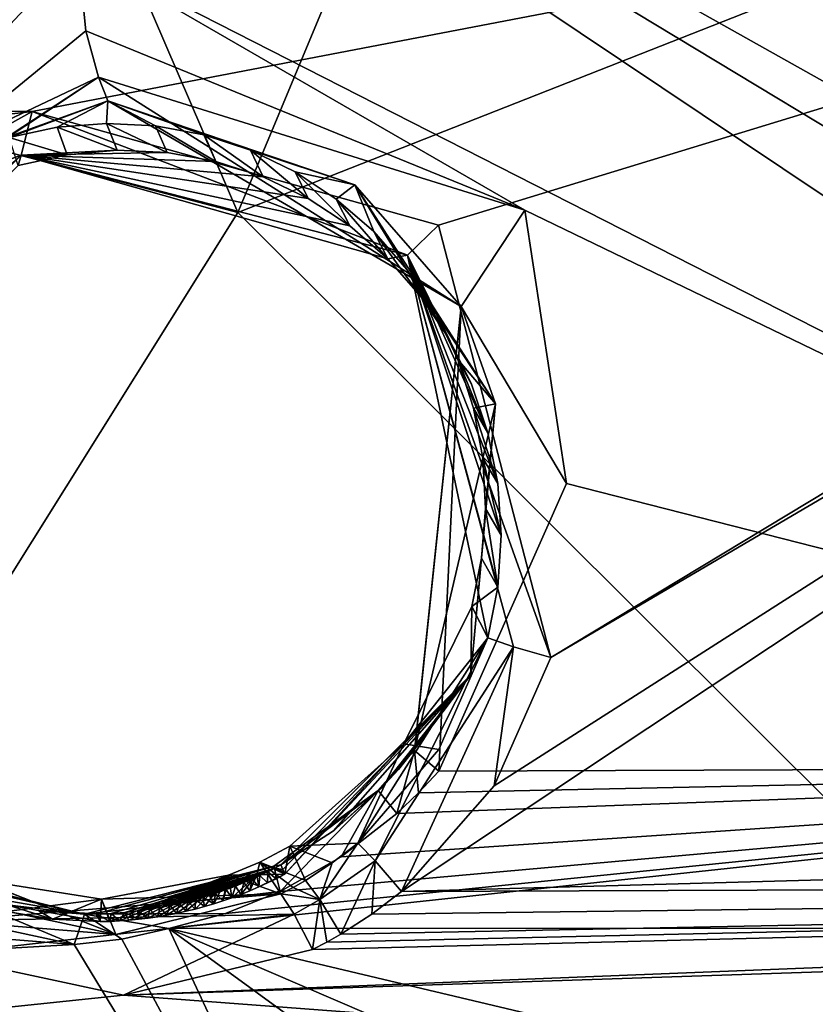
# Model space of a CAD drawing. Header units: millimetres. Extents: x -147 to 294, y -82 to 275.
# Tile 525 of 609: x 247.18 to 251.38, y 237.28 to 242.48. Entities that reach past the tile are written whole.
import ezdxf

# ---------------------------------------------------------------- set-up
doc = ezdxf.new("R2010")
doc.units = ezdxf.units.MM
doc.header["$LTSCALE"] = 67.506716
for name, color, linetype in [('1593', 7, 'CONTINUOUS'), ('1594', 7, 'CONTINUOUS'), ('1596', 7, 'CONTINUOUS'), ('1655', 7, 'CONTINUOUS'), ('1693', 7, 'CONTINUOUS'), ('1694', 7, 'CONTINUOUS'), ('1695', 7, 'CONTINUOUS'), ('1696', 7, 'CONTINUOUS'), ('2172', 7, 'CONTINUOUS'), ('2600', 7, 'CONTINUOUS'), ('2601', 7, 'CONTINUOUS'), ('2602', 7, 'CONTINUOUS'), ('2604', 7, 'CONTINUOUS'), ('2605', 7, 'CONTINUOUS'), ('2606', 7, 'CONTINUOUS'), ('2607', 7, 'CONTINUOUS'), ('2608', 7, 'CONTINUOUS'), ('2609', 7, 'CONTINUOUS'), ('2610', 7, 'CONTINUOUS'), ('2611', 7, 'CONTINUOUS'), ('2614', 7, 'CONTINUOUS'), ('2615', 7, 'CONTINUOUS'), ('2616', 7, 'CONTINUOUS'), ('2617', 7, 'CONTINUOUS'), ('2618', 7, 'CONTINUOUS'), ('2619', 7, 'CONTINUOUS'), ('498', 7, 'CONTINUOUS'), ('556', 7, 'CONTINUOUS'), ('871', 7, 'CONTINUOUS')]:
    doc.layers.add(name, color=color, linetype=linetype)

msp = doc.modelspace()

# ---------------------------------------------------------------- linework, layer by layer
at = {"layer": '1593', "linetype": 'CONTINUOUS'}
for points in [[(255.9215, 238.5372, -10.9134), (245.8576, 245.2727, -8.6876), (256.6076, 238.7892, -11.0187), (255.9215, 238.5372, -10.9134)], [(256.6076, 238.7892, -11.0187), (245.8576, 245.2727, -8.6876), (257.2625, 238.8752, -11.1378), (256.6076, 238.7892, -11.0187)], [(257.2625, 238.8752, -11.1378), (245.8576, 245.2727, -8.6876), (257.5703, 243.5992, -10.7372), (257.2625, 238.8752, -11.1378)]]:
    msp.add_3dface(points, dxfattribs=at)
at = {"layer": '1594', "linetype": 'CONTINUOUS'}
for points in [[(245.2913, 241.1832, -8.6702), (245.8576, 245.2727, -8.6876), (247.4907, 242.8333, -9.0145), (245.2913, 241.1832, -8.6702)], [(245.8576, 245.2727, -8.6876), (255.9215, 238.5372, -10.9134), (247.4907, 242.8333, -9.0145), (245.8576, 245.2727, -8.6876)], [(247.4907, 242.8333, -9.0145), (255.9215, 238.5372, -10.9134), (249.8488, 241.4707, -9.4879), (247.4907, 242.8333, -9.0145)], [(249.8488, 241.4707, -9.4879), (255.9215, 238.5372, -10.9134), (250.0692, 240.0293, -9.5743), (249.8488, 241.4707, -9.4879)], [(250.0692, 240.0293, -9.5743), (255.9215, 238.5372, -10.9134), (249.395, 238.5128, -9.4866), (250.0692, 240.0293, -9.5743)], [(248.2698, 237.7627, -9.2871), (255.9215, 238.5372, -10.9134), (247.9699, 237.6837, -9.2313), (248.2698, 237.7627, -9.2871)], [(247.9699, 237.6837, -9.2313), (255.9215, 238.5372, -10.9134), (255.3788, 237.6865, -10.8286), (247.9699, 237.6837, -9.2313)], [(248.558, 237.8787, -9.34), (255.9215, 238.5372, -10.9134), (248.2698, 237.7627, -9.2871), (248.558, 237.8787, -9.34)], [(248.8796, 238.0616, -9.3979), (255.9215, 238.5372, -10.9134), (248.558, 237.8787, -9.34), (248.8796, 238.0616, -9.3979)], [(249.174, 238.2899, -9.4494), (255.9215, 238.5372, -10.9134), (248.8796, 238.0616, -9.3979), (249.174, 238.2899, -9.4494)], [(249.2876, 238.3979, -9.4687), (255.9215, 238.5372, -10.9134), (249.174, 238.2899, -9.4494), (249.2876, 238.3979, -9.4687)], [(249.395, 238.5128, -9.4866), (255.9215, 238.5372, -10.9134), (249.2876, 238.3979, -9.4687), (249.395, 238.5128, -9.4866)], [(254.785, 236.0684, -10.7717), (247.9699, 237.6837, -9.2313), (255.3788, 237.6865, -10.8286), (254.785, 236.0684, -10.7717)], [(258.604, 229.943, -12.1909), (247.9699, 237.6837, -9.2313), (255.0408, 234.6443, -10.9123), (258.604, 229.943, -12.1909)], [(255.0408, 234.6443, -10.9123), (247.9699, 237.6837, -9.2313), (254.785, 236.0684, -10.7717), (255.0408, 234.6443, -10.9123)]]:
    msp.add_3dface(points, dxfattribs=at)
at = {"layer": '1596', "linetype": 'CONTINUOUS'}
for points in [[(247.9699, 237.6837, -9.2313), (249.7922, 233.7785, -10.3514), (247.723, 237.6271, -9.2187), (247.9699, 237.6837, -9.2313)], [(247.9699, 237.6837, -9.2313), (258.604, 229.943, -12.1909), (249.7922, 233.7785, -10.3514), (247.9699, 237.6837, -9.2313)], [(247.4719, 237.5989, -9.199), (236.6432, 236.9809, -8.2056), (246.9189, 237.6421, -9.1305), (247.4719, 237.5989, -9.199)], [(247.723, 237.6271, -9.2187), (249.7922, 233.7785, -10.3514), (247.4719, 237.5989, -9.199), (247.723, 237.6271, -9.2187)], [(249.7922, 233.7785, -10.3514), (236.6432, 236.9809, -8.2056), (247.4719, 237.5989, -9.199), (249.7922, 233.7785, -10.3514)]]:
    msp.add_3dface(points, dxfattribs=at)
at = {"layer": '1655', "linetype": 'CONTINUOUS'}
for points in [[(249.1973, 237.8783, -7.452), (262.7144, 238.2532, -9.9872), (259.4151, 244.6515, -8.6543), (249.1973, 237.8783, -7.452)], [(249.6869, 238.4345, -7.4752), (249.1973, 237.8783, -7.452), (259.4151, 244.6515, -8.6543), (249.6869, 238.4345, -7.4752)], [(249.9862, 239.1127, -7.4578), (249.6869, 238.4345, -7.4752), (259.4151, 244.6515, -8.6543), (249.9862, 239.1127, -7.4578)], [(258.2573, 244.1008, -8.4766), (249.9862, 239.1127, -7.4578), (259.4151, 244.6515, -8.6543), (258.2573, 244.1008, -8.4766)], [(238.5623, 242.7657, -5.6063), (239.0687, 242.0229, -5.7158), (258.2573, 244.1008, -8.4766), (238.5623, 242.7657, -5.6063)], [(239.0687, 242.0229, -5.7158), (247.2503, 241.9912, -6.7854), (258.2573, 244.1008, -8.4766), (239.0687, 242.0229, -5.7158)], [(247.2503, 241.9912, -6.7854), (249.3931, 241.3921, -7.1594), (258.2573, 244.1008, -8.4766), (247.2503, 241.9912, -6.7854)], [(249.3931, 241.3921, -7.1594), (249.9862, 239.1127, -7.4578), (258.2573, 244.1008, -8.4766), (249.3931, 241.3921, -7.1594)], [(239.2561, 241.0682, -5.809), (247.2503, 241.9912, -6.7854), (239.0687, 242.0229, -5.7158), (239.2561, 241.0682, -5.809)], [(246.1433, 241.3739, -6.6734), (247.2503, 241.9912, -6.7854), (239.2561, 241.0682, -5.809), (246.1433, 241.3739, -6.6734)]]:
    msp.add_3dface(points, dxfattribs=at)
at = {"layer": '1693', "linetype": 'CONTINUOUS'}
for points in [[(247.2503, 241.9912, -6.7854), (246.1433, 241.3739, -6.6734), (247.1915, 241.7601, -6.8944), (247.2503, 241.9912, -6.7854)], [(249.2292, 241.2334, -7.2474), (247.2503, 241.9912, -6.7854), (247.1915, 241.7601, -6.8944), (249.2292, 241.2334, -7.2474)], [(249.3931, 241.3921, -7.1594), (247.2503, 241.9912, -6.7854), (249.2292, 241.2334, -7.2474), (249.3931, 241.3921, -7.1594)], [(247.9613, 241.7741, -7.2553), (247.1915, 241.7601, -6.8944), (247.6986, 241.7863, -7.2136), (247.9613, 241.7741, -7.2553)], [(247.6986, 241.7863, -7.2136), (247.1915, 241.7601, -6.8944), (247.435, 241.7633, -7.1741), (247.6986, 241.7863, -7.2136)], [(246.1433, 241.3739, -6.6734), (245.5041, 240.2738, -6.6734), (247.1915, 241.7601, -6.8944), (246.1433, 241.3739, -6.6734)], [(245.5041, 240.2738, -6.6734), (245.6784, 240.2317, -6.7725), (247.1915, 241.7601, -6.8944), (245.5041, 240.2738, -6.6734)], [(247.1915, 241.7601, -6.8944), (245.6784, 240.2317, -6.7725), (247.1764, 241.7056, -7.1376), (247.1915, 241.7601, -6.8944)], [(247.435, 241.7633, -7.1741), (247.1915, 241.7601, -6.8944), (247.1764, 241.7056, -7.1376), (247.435, 241.7633, -7.1741)], [(248.2195, 241.7272, -7.2986), (247.1915, 241.7601, -6.8944), (247.9613, 241.7741, -7.2553), (248.2195, 241.7272, -7.2986)], [(249.2292, 241.2334, -7.2474), (247.1915, 241.7601, -6.8944), (249.1251, 241.2145, -7.4748), (249.2292, 241.2334, -7.2474)], [(249.1251, 241.2145, -7.4748), (247.1915, 241.7601, -6.8944), (248.9257, 241.3878, -7.4317), (249.1251, 241.2145, -7.4748)], [(248.9257, 241.3878, -7.4317), (247.1915, 241.7601, -6.8944), (248.706, 241.5322, -7.3876), (248.9257, 241.3878, -7.4317)], [(248.706, 241.5322, -7.3876), (247.1915, 241.7601, -6.8944), (248.4691, 241.6461, -7.343), (248.706, 241.5322, -7.3876)], [(248.4691, 241.6461, -7.343), (247.1915, 241.7601, -6.8944), (248.2195, 241.7272, -7.2986), (248.4691, 241.6461, -7.343)], [(249.9862, 239.1127, -7.4578), (249.3931, 241.3921, -7.1594), (249.2292, 241.2334, -7.2474), (249.9862, 239.1127, -7.4578)], [(249.3001, 241.0157, -7.516), (249.2292, 241.2334, -7.2474), (249.1251, 241.2145, -7.4748), (249.3001, 241.0157, -7.516)], [(249.7893, 239.1675, -7.4937), (249.9862, 239.1127, -7.4578), (249.2292, 241.2334, -7.2474), (249.7893, 239.1675, -7.4937)], [(249.7893, 239.1675, -7.4937), (249.2292, 241.2334, -7.2474), (249.6527, 239.215, -7.6995), (249.7893, 239.1675, -7.4937)], [(249.6527, 239.215, -7.6995), (249.2292, 241.2334, -7.2474), (249.7056, 239.4836, -7.6886), (249.6527, 239.215, -7.6995)], [(249.7056, 239.4836, -7.6886), (249.2292, 241.2334, -7.2474), (249.7236, 239.7566, -7.6718), (249.7056, 239.4836, -7.6886)], [(249.7236, 239.7566, -7.6718), (249.2292, 241.2334, -7.2474), (249.7061, 240.0294, -7.6494), (249.7236, 239.7566, -7.6718)], [(249.7061, 240.0294, -7.6494), (249.2292, 241.2334, -7.2474), (249.6533, 240.2972, -7.622), (249.7061, 240.0294, -7.6494)], [(249.6533, 240.2972, -7.622), (249.2292, 241.2334, -7.2474), (249.5666, 240.5539, -7.5902), (249.6533, 240.2972, -7.622)], [(249.5666, 240.5539, -7.5902), (249.2292, 241.2334, -7.2474), (249.448, 240.7944, -7.5546), (249.5666, 240.5539, -7.5902)], [(249.448, 240.7944, -7.5546), (249.2292, 241.2334, -7.2474), (249.3001, 241.0157, -7.516), (249.448, 240.7944, -7.5546)]]:
    msp.add_3dface(points, dxfattribs=at)
at = {"layer": '1694', "linetype": 'CONTINUOUS'}
for points in [[(249.0592, 238.0399, -7.4931), (249.6527, 239.215, -7.6995), (248.9681, 238.1333, -7.6687), (249.0592, 238.0399, -7.4931)], [(248.9681, 238.1333, -7.6687), (249.6527, 239.215, -7.6995), (249.3942, 238.6272, -7.7009), (248.9681, 238.1333, -7.6687)], [(249.7893, 239.1675, -7.4937), (249.6527, 239.215, -7.6995), (249.0592, 238.0399, -7.4931), (249.7893, 239.1675, -7.4937)], [(249.1973, 237.8783, -7.452), (249.7893, 239.1675, -7.4937), (249.0592, 238.0399, -7.4931), (249.1973, 237.8783, -7.452)], [(249.1973, 237.8783, -7.452), (249.6869, 238.4345, -7.4752), (249.7893, 239.1675, -7.4937), (249.1973, 237.8783, -7.452)], [(249.6869, 238.4345, -7.4752), (249.9862, 239.1127, -7.4578), (249.7893, 239.1675, -7.4937), (249.6869, 238.4345, -7.4752)]]:
    msp.add_3dface(points, dxfattribs=at)
at = {"layer": '1695', "linetype": 'CONTINUOUS'}
for points in [[(249.0592, 238.0399, -7.4931), (248.9681, 238.1333, -7.6687), (248.7669, 237.8358, -7.4684), (249.0592, 238.0399, -7.4931)], [(248.7669, 237.8358, -7.4684), (248.9681, 238.1333, -7.6687), (248.8319, 238.0288, -7.6543), (248.7669, 237.8358, -7.4684)], [(248.8784, 237.6536, -7.424), (249.0592, 238.0399, -7.4931), (248.7669, 237.8358, -7.4684), (248.8784, 237.6536, -7.424)], [(249.0422, 237.7592, -7.4393), (249.0592, 238.0399, -7.4931), (248.8784, 237.6536, -7.424), (249.0422, 237.7592, -7.4393)], [(249.1973, 237.8783, -7.452), (249.0592, 238.0399, -7.4931), (249.0422, 237.7592, -7.4393), (249.1973, 237.8783, -7.452)], [(248.691, 237.9363, -7.6385), (248.7669, 237.8358, -7.4684), (248.8319, 238.0288, -7.6543), (248.691, 237.9363, -7.6385)]]:
    msp.add_3dface(points, dxfattribs=at)
at = {"layer": '1696', "linetype": 'CONTINUOUS'}
for points in [[(262.7144, 238.2532, -9.9872), (249.1973, 237.8783, -7.452), (262.7981, 237.9286, -10.0455), (262.7144, 238.2532, -9.9872)], [(248.7287, 237.5727, -7.4085), (262.7981, 237.9286, -10.0455), (248.8042, 237.6118, -7.4165), (248.7287, 237.5727, -7.4085)], [(262.7981, 237.9286, -10.0455), (248.8784, 237.6536, -7.424), (248.8042, 237.6118, -7.4165), (262.7981, 237.9286, -10.0455)], [(249.0422, 237.7592, -7.4393), (248.8784, 237.6536, -7.424), (262.7981, 237.9286, -10.0455), (249.0422, 237.7592, -7.4393)], [(249.1973, 237.8783, -7.452), (249.0422, 237.7592, -7.4393), (262.7981, 237.9286, -10.0455), (249.1973, 237.8783, -7.452)]]:
    msp.add_3dface(points, dxfattribs=at)
at = {"layer": '2172', "linetype": 'CONTINUOUS'}
for points in [[(262.7981, 237.9286, -10.0455), (248.7287, 237.5727, -7.4085), (247.7317, 237.3311, -7.2777), (262.7981, 237.9286, -10.0455)], [(257.8829, 237.6702, -9.0369), (262.7981, 237.9286, -10.0455), (247.7317, 237.3311, -7.2777), (257.8829, 237.6702, -9.0369)], [(255.7574, 236.7271, -8.7285), (257.8829, 237.6702, -9.0369), (247.7317, 237.3311, -7.2777), (255.7574, 236.7271, -8.7285)], [(246.7377, 237.5439, -7.1055), (236.8771, 236.197, -5.9852), (247.7317, 237.3311, -7.2777), (246.7377, 237.5439, -7.1055)], [(236.8771, 236.197, -5.9852), (255.7574, 236.7271, -8.7285), (247.7317, 237.3311, -7.2777), (236.8771, 236.197, -5.9852)]]:
    msp.add_3dface(points, dxfattribs=at)
at = {"layer": '2600', "linetype": 'CONTINUOUS'}
for points in [[(247.6915, 237.6514, -7.4987), (246.8096, 237.7237, -7.1684), (248.5607, 237.8651, -7.6228), (247.6915, 237.6514, -7.4987)], [(248.5607, 237.8651, -7.6228), (246.8096, 237.7237, -7.1684), (248.6319, 237.7583, -7.4517), (248.5607, 237.8651, -7.6228)], [(246.8275, 237.8365, -7.3469), (246.8096, 237.7237, -7.1684), (247.6915, 237.6514, -7.4987), (246.8275, 237.8365, -7.3469)], [(246.8096, 237.7237, -7.1684), (246.7377, 237.5439, -7.1055), (248.6319, 237.7583, -7.4517), (246.8096, 237.7237, -7.1684)], [(246.7377, 237.5439, -7.1055), (247.7317, 237.3311, -7.2777), (248.6319, 237.7583, -7.4517), (246.7377, 237.5439, -7.1055)], [(247.7317, 237.3311, -7.2777), (248.7287, 237.5727, -7.4085), (248.6319, 237.7583, -7.4517), (247.7317, 237.3311, -7.2777)]]:
    msp.add_3dface(points, dxfattribs=at)
at = {"layer": '2601', "linetype": 'CONTINUOUS'}
for points in [[(248.451, 238.0335, -8.3355), (248.691, 237.9363, -7.6385), (248.6094, 238.1176, -8.3521), (248.451, 238.0335, -8.3355)], [(246.8275, 237.8365, -7.3469), (247.6915, 237.6514, -7.4987), (246.7897, 238.0069, -8.0832), (246.8275, 237.8365, -7.3469)], [(246.7897, 238.0069, -8.0832), (247.6915, 237.6514, -7.4987), (246.9561, 237.9416, -8.1147), (246.7897, 238.0069, -8.0832)], [(248.286, 237.9637, -8.3166), (248.5607, 237.8651, -7.6228), (248.451, 238.0335, -8.3355), (248.286, 237.9637, -8.3166)], [(248.6264, 237.8995, -7.6308), (248.691, 237.9363, -7.6385), (248.451, 238.0335, -8.3355), (248.6264, 237.8995, -7.6308)], [(248.5607, 237.8651, -7.6228), (248.6264, 237.8995, -7.6308), (248.451, 238.0335, -8.3355), (248.5607, 237.8651, -7.6228)], [(246.9561, 237.9416, -8.1147), (247.6915, 237.6514, -7.4987), (247.6162, 237.8378, -8.2254), (246.9561, 237.9416, -8.1147)], [(247.6162, 237.8378, -8.2254), (248.5607, 237.8651, -7.6228), (248.286, 237.9637, -8.3166), (247.6162, 237.8378, -8.2254)], [(247.6915, 237.6514, -7.4987), (248.5607, 237.8651, -7.6228), (247.6162, 237.8378, -8.2254), (247.6915, 237.6514, -7.4987)]]:
    msp.add_3dface(points, dxfattribs=at)
at = {"layer": '2602', "linetype": 'CONTINUOUS'}
for points in [[(248.7669, 237.8358, -7.4684), (248.691, 237.9363, -7.6385), (248.6264, 237.8995, -7.6308), (248.7669, 237.8358, -7.4684)], [(248.5607, 237.8651, -7.6228), (248.7669, 237.8358, -7.4684), (248.6264, 237.8995, -7.6308), (248.5607, 237.8651, -7.6228)], [(248.7669, 237.8358, -7.4684), (248.5607, 237.8651, -7.6228), (248.6319, 237.7583, -7.4517), (248.7669, 237.8358, -7.4684)], [(248.7287, 237.5727, -7.4085), (248.7669, 237.8358, -7.4684), (248.6319, 237.7583, -7.4517), (248.7287, 237.5727, -7.4085)], [(248.7669, 237.8358, -7.4684), (248.7287, 237.5727, -7.4085), (248.8042, 237.6118, -7.4165), (248.7669, 237.8358, -7.4684)], [(248.8784, 237.6536, -7.424), (248.7669, 237.8358, -7.4684), (248.8042, 237.6118, -7.4165), (248.8784, 237.6536, -7.424)]]:
    msp.add_3dface(points, dxfattribs=at)
at = {"layer": '2604', "linetype": 'CONTINUOUS'}
for points in [[(247.3824, 241.9079, -7.8254), (247.435, 241.7633, -7.1741), (247.1284, 241.854, -7.7921), (247.3824, 241.9079, -7.8254)], [(247.6416, 241.9284, -7.8624), (247.6986, 241.7863, -7.2136), (247.3824, 241.9079, -7.8254), (247.6416, 241.9284, -7.8624)], [(247.6986, 241.7863, -7.2136), (247.435, 241.7633, -7.1741), (247.3824, 241.9079, -7.8254), (247.6986, 241.7863, -7.2136)], [(247.9613, 241.7741, -7.2553), (247.6986, 241.7863, -7.2136), (247.6416, 241.9284, -7.8624), (247.9613, 241.7741, -7.2553)], [(247.9006, 241.9148, -7.9024), (247.9613, 241.7741, -7.2553), (247.6416, 241.9284, -7.8624), (247.9006, 241.9148, -7.9024)], [(248.2195, 241.7272, -7.2986), (247.9613, 241.7741, -7.2553), (247.9006, 241.9148, -7.9024), (248.2195, 241.7272, -7.2986)], [(248.1555, 241.8673, -7.9447), (248.2195, 241.7272, -7.2986), (247.9006, 241.9148, -7.9024), (248.1555, 241.8673, -7.9447)], [(247.435, 241.7633, -7.1741), (247.1764, 241.7056, -7.1376), (247.1284, 241.854, -7.7921), (247.435, 241.7633, -7.1741)], [(248.4691, 241.6461, -7.343), (248.2195, 241.7272, -7.2986), (248.1555, 241.8673, -7.9447), (248.4691, 241.6461, -7.343)], [(248.4021, 241.7863, -7.9888), (248.4691, 241.6461, -7.343), (248.1555, 241.8673, -7.9447), (248.4021, 241.7863, -7.9888)], [(248.706, 241.5322, -7.3876), (248.4691, 241.6461, -7.343), (248.4021, 241.7863, -7.9888), (248.706, 241.5322, -7.3876)], [(248.6365, 241.673, -8.034), (248.706, 241.5322, -7.3876), (248.4021, 241.7863, -7.9888), (248.6365, 241.673, -8.034)], [(248.9257, 241.3878, -7.4317), (248.706, 241.5322, -7.3876), (248.6365, 241.673, -8.034), (248.9257, 241.3878, -7.4317)], [(248.8541, 241.5295, -8.0794), (248.9257, 241.3878, -7.4317), (248.6365, 241.673, -8.034), (248.8541, 241.5295, -8.0794)], [(249.1251, 241.2145, -7.4748), (248.9257, 241.3878, -7.4317), (248.8541, 241.5295, -8.0794), (249.1251, 241.2145, -7.4748)], [(249.0515, 241.3574, -8.1244), (249.1251, 241.2145, -7.4748), (248.8541, 241.5295, -8.0794), (249.0515, 241.3574, -8.1244)], [(249.3001, 241.0157, -7.516), (249.1251, 241.2145, -7.4748), (249.0515, 241.3574, -8.1244), (249.3001, 241.0157, -7.516)], [(249.2266, 241.1576, -8.1687), (249.3001, 241.0157, -7.516), (249.0515, 241.3574, -8.1244), (249.2266, 241.1576, -8.1687)], [(249.448, 240.7944, -7.5546), (249.3001, 241.0157, -7.516), (249.2266, 241.1576, -8.1687), (249.448, 240.7944, -7.5546)], [(249.3768, 240.9303, -8.2118), (249.448, 240.7944, -7.5546), (249.2266, 241.1576, -8.1687), (249.3768, 240.9303, -8.2118)], [(249.5666, 240.5539, -7.5902), (249.448, 240.7944, -7.5546), (249.3768, 240.9303, -8.2118), (249.5666, 240.5539, -7.5902)], [(249.4955, 240.6833, -8.2521), (249.5666, 240.5539, -7.5902), (249.3768, 240.9303, -8.2118), (249.4955, 240.6833, -8.2521)], [(249.6533, 240.2972, -7.622), (249.5666, 240.5539, -7.5902), (249.4955, 240.6833, -8.2521), (249.6533, 240.2972, -7.622)], [(249.5785, 240.426, -8.2881), (249.6533, 240.2972, -7.622), (249.4955, 240.6833, -8.2521), (249.5785, 240.426, -8.2881)], [(249.7061, 240.0294, -7.6494), (249.6533, 240.2972, -7.622), (249.5785, 240.426, -8.2881), (249.7061, 240.0294, -7.6494)], [(249.6268, 240.1623, -8.3195), (249.7061, 240.0294, -7.6494), (249.5785, 240.426, -8.2881), (249.6268, 240.1623, -8.3195)], [(249.7236, 239.7566, -7.6718), (249.7061, 240.0294, -7.6494), (249.6268, 240.1623, -8.3195), (249.7236, 239.7566, -7.6718)], [(249.6404, 239.8972, -8.3458), (249.7236, 239.7566, -7.6718), (249.6268, 240.1623, -8.3195), (249.6404, 239.8972, -8.3458)], [(249.6205, 239.6353, -8.3669), (249.7056, 239.4836, -7.6886), (249.6404, 239.8972, -8.3458), (249.6205, 239.6353, -8.3669)], [(249.7056, 239.4836, -7.6886), (249.7236, 239.7566, -7.6718), (249.6404, 239.8972, -8.3458), (249.7056, 239.4836, -7.6886)], [(249.5687, 239.3808, -8.3824), (249.7056, 239.4836, -7.6886), (249.6205, 239.6353, -8.3669), (249.5687, 239.3808, -8.3824)], [(249.6527, 239.215, -7.6995), (249.7056, 239.4836, -7.6886), (249.5687, 239.3808, -8.3824), (249.6527, 239.215, -7.6995)]]:
    msp.add_3dface(points, dxfattribs=at)
at = {"layer": '2605', "linetype": 'CONTINUOUS'}
for points in [[(249.6527, 239.215, -7.6995), (249.5687, 239.3808, -8.3824), (249.2103, 238.6565, -8.3945), (249.6527, 239.215, -7.6995)], [(249.3942, 238.6272, -7.7009), (249.6527, 239.215, -7.6995), (249.2103, 238.6565, -8.3945), (249.3942, 238.6272, -7.7009)], [(248.6094, 238.1176, -8.3521), (248.9681, 238.1333, -7.6687), (249.2103, 238.6565, -8.3945), (248.6094, 238.1176, -8.3521)], [(248.9681, 238.1333, -7.6687), (249.3942, 238.6272, -7.7009), (249.2103, 238.6565, -8.3945), (248.9681, 238.1333, -7.6687)], [(248.8319, 238.0288, -7.6543), (248.9681, 238.1333, -7.6687), (248.6094, 238.1176, -8.3521), (248.8319, 238.0288, -7.6543)], [(248.691, 237.9363, -7.6385), (248.8319, 238.0288, -7.6543), (248.6094, 238.1176, -8.3521), (248.691, 237.9363, -7.6385)]]:
    msp.add_3dface(points, dxfattribs=at)
at = {"layer": '2606', "linetype": 'CONTINUOUS'}
for points in [[(247.6486, 242.0472, -7.8541), (246.8815, 241.767, -7.7626), (246.3302, 241.5705, -7.6981), (247.6486, 242.0472, -7.8541)], [(247.1284, 241.854, -7.7921), (246.8815, 241.767, -7.7626), (247.6486, 242.0472, -7.8541), (247.1284, 241.854, -7.7921)], [(247.3824, 241.9079, -7.8254), (247.1284, 241.854, -7.7921), (247.6486, 242.0472, -7.8541), (247.3824, 241.9079, -7.8254)], [(247.6416, 241.9284, -7.8624), (247.3824, 241.9079, -7.8254), (247.6486, 242.0472, -7.8541), (247.6416, 241.9284, -7.8624)], [(247.9006, 241.9148, -7.9024), (247.6416, 241.9284, -7.8624), (247.6486, 242.0472, -7.8541), (247.9006, 241.9148, -7.9024)], [(248.4021, 241.7863, -7.9888), (248.1555, 241.8673, -7.9447), (247.6486, 242.0472, -7.8541), (248.4021, 241.7863, -7.9888)], [(248.9512, 241.604, -8.0883), (248.4021, 241.7863, -7.9888), (247.6486, 242.0472, -7.8541), (248.9512, 241.604, -8.0883)], [(248.1555, 241.8673, -7.9447), (247.9006, 241.9148, -7.9024), (247.6486, 242.0472, -7.8541), (248.1555, 241.8673, -7.9447)], [(248.6365, 241.673, -8.034), (248.4021, 241.7863, -7.9888), (248.9512, 241.604, -8.0883), (248.6365, 241.673, -8.034)], [(248.8541, 241.5295, -8.0794), (248.6365, 241.673, -8.034), (248.9512, 241.604, -8.0883), (248.8541, 241.5295, -8.0794)], [(249.0515, 241.3574, -8.1244), (248.8541, 241.5295, -8.0794), (248.9512, 241.604, -8.0883), (249.0515, 241.3574, -8.1244)], [(249.2266, 241.1576, -8.1687), (249.0515, 241.3574, -8.1244), (248.9512, 241.604, -8.0883), (249.2266, 241.1576, -8.1687)], [(249.693, 240.4489, -8.3043), (249.2266, 241.1576, -8.1687), (248.9512, 241.604, -8.0883), (249.693, 240.4489, -8.3043)], [(249.3768, 240.9303, -8.2118), (249.2266, 241.1576, -8.1687), (249.693, 240.4489, -8.3043), (249.3768, 240.9303, -8.2118)], [(249.4955, 240.6833, -8.2521), (249.3768, 240.9303, -8.2118), (249.693, 240.4489, -8.3043), (249.4955, 240.6833, -8.2521)], [(249.5785, 240.426, -8.2881), (249.4955, 240.6833, -8.2521), (249.693, 240.4489, -8.3043), (249.5785, 240.426, -8.2881)], [(249.5633, 239.0214, -8.4158), (249.6205, 239.6353, -8.3669), (249.693, 240.4489, -8.3043), (249.5633, 239.0214, -8.4158)], [(249.6268, 240.1623, -8.3195), (249.5785, 240.426, -8.2881), (249.693, 240.4489, -8.3043), (249.6268, 240.1623, -8.3195)], [(249.6205, 239.6353, -8.3669), (249.6404, 239.8972, -8.3458), (249.693, 240.4489, -8.3043), (249.6205, 239.6353, -8.3669)], [(249.6404, 239.8972, -8.3458), (249.6268, 240.1623, -8.3195), (249.693, 240.4489, -8.3043), (249.6404, 239.8972, -8.3458)], [(249.5687, 239.3808, -8.3824), (249.6205, 239.6353, -8.3669), (249.5633, 239.0214, -8.4158), (249.5687, 239.3808, -8.3824)], [(249.2103, 238.6565, -8.3945), (249.5687, 239.3808, -8.3824), (249.5633, 239.0214, -8.4158), (249.2103, 238.6565, -8.3945)], [(248.5825, 237.969, -8.3627), (249.2103, 238.6565, -8.3945), (249.5633, 239.0214, -8.4158), (248.5825, 237.969, -8.3627)], [(248.6094, 238.1176, -8.3521), (249.2103, 238.6565, -8.3945), (248.5825, 237.969, -8.3627), (248.6094, 238.1176, -8.3521)], [(248.451, 238.0335, -8.3355), (248.6094, 238.1176, -8.3521), (248.5825, 237.969, -8.3627), (248.451, 238.0335, -8.3355)], [(248.286, 237.9637, -8.3166), (248.451, 238.0335, -8.3355), (248.4342, 237.9663, -8.3396), (248.286, 237.9637, -8.3166)], [(248.451, 238.0335, -8.3355), (248.5825, 237.969, -8.3627), (248.4342, 237.9663, -8.3396), (248.451, 238.0335, -8.3355)]]:
    msp.add_3dface(points, dxfattribs=at)
at = {"layer": '2607', "linetype": 'CONTINUOUS'}
for points in [[(249.5136, 240.9632, -8.6767), (247.6486, 242.0472, -7.8541), (247.5989, 242.1726, -8.3263), (249.5136, 240.9632, -8.6767)], [(248.9512, 241.604, -8.0883), (247.6486, 242.0472, -7.8541), (249.5136, 240.9632, -8.6767), (248.9512, 241.604, -8.0883)], [(249.693, 240.4489, -8.3043), (248.9512, 241.604, -8.0883), (249.5136, 240.9632, -8.6767), (249.693, 240.4489, -8.3043)], [(249.2683, 238.6306, -8.6999), (249.693, 240.4489, -8.3043), (249.5136, 240.9632, -8.6767), (249.2683, 238.6306, -8.6999)], [(249.5633, 239.0214, -8.4158), (249.693, 240.4489, -8.3043), (249.2683, 238.6306, -8.6999), (249.5633, 239.0214, -8.4158)], [(248.5621, 238.0186, -8.5933), (249.5633, 239.0214, -8.4158), (248.8394, 238.1986, -8.6371), (248.5621, 238.0186, -8.5933)], [(249.5633, 239.0214, -8.4158), (248.5621, 238.0186, -8.5933), (248.5723, 237.9937, -8.4777), (249.5633, 239.0214, -8.4158)], [(248.5825, 237.969, -8.3627), (249.5633, 239.0214, -8.4158), (248.5723, 237.9937, -8.4777), (248.5825, 237.969, -8.3627)], [(248.8394, 238.1986, -8.6371), (249.5633, 239.0214, -8.4158), (249.0888, 238.4204, -8.6745), (248.8394, 238.1986, -8.6371)], [(249.0888, 238.4204, -8.6745), (249.5633, 239.0214, -8.4158), (249.1815, 238.5223, -8.6878), (249.0888, 238.4204, -8.6745)], [(249.1815, 238.5223, -8.6878), (249.5633, 239.0214, -8.4158), (249.2683, 238.6306, -8.6999), (249.1815, 238.5223, -8.6878)]]:
    msp.add_3dface(points, dxfattribs=at)
at = {"layer": '2608', "linetype": 'CONTINUOUS'}
for points in [[(249.0748, 238.4101, -9.0825), (248.558, 237.8787, -9.34), (248.5243, 238.0125, -8.9834), (249.0748, 238.4101, -9.0825)], [(248.5621, 238.0186, -8.5933), (249.0748, 238.4101, -9.0825), (248.5243, 238.0125, -8.9834), (248.5621, 238.0186, -8.5933)], [(248.8796, 238.0616, -9.3979), (248.558, 237.8787, -9.34), (249.0748, 238.4101, -9.0825), (248.8796, 238.0616, -9.3979)], [(248.5621, 238.0186, -8.5933), (248.8394, 238.1986, -8.6371), (249.0748, 238.4101, -9.0825), (248.5621, 238.0186, -8.5933)], [(248.8394, 238.1986, -8.6371), (249.0888, 238.4204, -8.6745), (249.0748, 238.4101, -9.0825), (248.8394, 238.1986, -8.6371)], [(249.174, 238.2899, -9.4494), (248.8796, 238.0616, -9.3979), (249.0748, 238.4101, -9.0825), (249.174, 238.2899, -9.4494)]]:
    msp.add_3dface(points, dxfattribs=at)
at = {"layer": '2609', "linetype": 'CONTINUOUS'}
for points in [[(249.0888, 238.4204, -8.6745), (249.2683, 238.6306, -8.6999), (249.0748, 238.4101, -9.0825), (249.0888, 238.4204, -8.6745)], [(249.0748, 238.4101, -9.0825), (249.2683, 238.6306, -8.6999), (249.2667, 238.6212, -9.1162), (249.0748, 238.4101, -9.0825)], [(249.174, 238.2899, -9.4494), (249.0748, 238.4101, -9.0825), (249.2667, 238.6212, -9.1162), (249.174, 238.2899, -9.4494)], [(249.0888, 238.4204, -8.6745), (249.1815, 238.5223, -8.6878), (249.2683, 238.6306, -8.6999), (249.0888, 238.4204, -8.6745)], [(249.2876, 238.3979, -9.4687), (249.174, 238.2899, -9.4494), (249.2667, 238.6212, -9.1162), (249.2876, 238.3979, -9.4687)], [(249.395, 238.5128, -9.4866), (249.2876, 238.3979, -9.4687), (249.2667, 238.6212, -9.1162), (249.395, 238.5128, -9.4866)]]:
    msp.add_3dface(points, dxfattribs=at)
at = {"layer": '2610', "linetype": 'CONTINUOUS'}
for points in [[(247.4907, 242.8333, -9.0145), (249.8488, 241.4707, -9.4879), (247.5328, 242.4169, -8.7573), (247.4907, 242.8333, -9.0145)], [(249.8488, 241.4707, -9.4879), (247.5989, 242.1726, -8.3263), (247.5328, 242.4169, -8.7573), (249.8488, 241.4707, -9.4879)], [(249.8488, 241.4707, -9.4879), (249.5136, 240.9632, -8.6767), (247.5989, 242.1726, -8.3263), (249.8488, 241.4707, -9.4879)], [(249.8488, 241.4707, -9.4879), (250.0692, 240.0293, -9.5743), (249.5136, 240.9632, -8.6767), (249.8488, 241.4707, -9.4879)], [(249.5136, 240.9632, -8.6767), (249.395, 238.5128, -9.4866), (249.2667, 238.6212, -9.1162), (249.5136, 240.9632, -8.6767)], [(249.2683, 238.6306, -8.6999), (249.5136, 240.9632, -8.6767), (249.2667, 238.6212, -9.1162), (249.2683, 238.6306, -8.6999)], [(250.0692, 240.0293, -9.5743), (249.395, 238.5128, -9.4866), (249.5136, 240.9632, -8.6767), (250.0692, 240.0293, -9.5743)]]:
    msp.add_3dface(points, dxfattribs=at)
at = {"layer": '2611', "linetype": 'CONTINUOUS'}
for points in [[(245.2913, 241.1832, -8.6702), (247.4907, 242.8333, -9.0145), (245.6762, 240.8942, -8.0252), (245.2913, 241.1832, -8.6702)], [(247.4907, 242.8333, -9.0145), (247.5328, 242.4169, -8.7573), (245.6762, 240.8942, -8.0252), (247.4907, 242.8333, -9.0145)], [(247.5328, 242.4169, -8.7573), (247.5989, 242.1726, -8.3263), (245.6762, 240.8942, -8.0252), (247.5328, 242.4169, -8.7573)]]:
    msp.add_3dface(points, dxfattribs=at)
at = {"layer": '2614', "linetype": 'CONTINUOUS'}
for points in [[(247.4719, 237.5989, -9.199), (246.4085, 237.8277, -9.0326), (246.5563, 237.9796, -8.6719), (247.4719, 237.5989, -9.199)], [(247.4719, 237.5989, -9.199), (246.5563, 237.9796, -8.6719), (247.5257, 237.7591, -8.8354), (247.4719, 237.5989, -9.199)], [(246.5563, 237.9796, -8.6719), (246.6377, 237.9764, -8.2553), (247.5257, 237.7591, -8.8354), (246.5563, 237.9796, -8.6719)], [(247.5257, 237.7591, -8.8354), (246.6377, 237.9764, -8.2553), (246.908, 237.8651, -8.3055), (247.5257, 237.7591, -8.8354)], [(247.1186, 237.8074, -8.3441), (247.5257, 237.7591, -8.8354), (246.908, 237.8651, -8.3055), (247.1186, 237.8074, -8.3441)], [(247.4719, 237.5989, -9.199), (246.9189, 237.6421, -9.1305), (246.4085, 237.8277, -9.0326), (247.4719, 237.5989, -9.199)], [(247.2829, 237.7783, -8.3738), (247.5257, 237.7591, -8.8354), (247.1186, 237.8074, -8.3441), (247.2829, 237.7783, -8.3738)], [(247.5882, 237.7598, -8.4283), (247.5257, 237.7591, -8.8354), (247.2829, 237.7783, -8.3738), (247.5882, 237.7598, -8.4283)]]:
    msp.add_3dface(points, dxfattribs=at)
at = {"layer": '2615', "linetype": 'CONTINUOUS'}
for points in [[(248.5243, 238.0125, -8.9834), (248.558, 237.8787, -9.34), (247.5257, 237.7591, -8.8354), (248.5243, 238.0125, -8.9834)], [(248.5243, 238.0125, -8.9834), (247.5257, 237.7591, -8.8354), (247.5882, 237.7598, -8.4283), (248.5243, 238.0125, -8.9834)], [(248.5243, 238.0125, -8.9834), (247.5882, 237.7598, -8.4283), (247.6664, 237.7628, -8.442), (248.5243, 238.0125, -8.9834)], [(247.7391, 237.7682, -8.4547), (248.5243, 238.0125, -8.9834), (247.6664, 237.7628, -8.442), (247.7391, 237.7682, -8.4547)], [(248.5301, 238.0016, -8.5881), (248.5243, 238.0125, -8.9834), (247.7391, 237.7682, -8.4547), (248.5301, 238.0016, -8.5881)], [(247.8064, 237.7755, -8.4664), (248.5301, 238.0016, -8.5881), (247.7391, 237.7682, -8.4547), (247.8064, 237.7755, -8.4664)], [(247.8685, 237.7842, -8.4771), (248.5301, 238.0016, -8.5881), (247.8064, 237.7755, -8.4664), (247.8685, 237.7842, -8.4771)], [(247.9258, 237.7939, -8.487), (248.5301, 238.0016, -8.5881), (247.8685, 237.7842, -8.4771), (247.9258, 237.7939, -8.487)], [(247.9785, 237.8042, -8.496), (248.5301, 238.0016, -8.5881), (247.9258, 237.7939, -8.487), (247.9785, 237.8042, -8.496)], [(248.0269, 237.815, -8.5043), (248.5301, 238.0016, -8.5881), (247.9785, 237.8042, -8.496), (248.0269, 237.815, -8.5043)], [(248.0714, 237.8259, -8.5118), (248.5301, 238.0016, -8.5881), (248.0269, 237.815, -8.5043), (248.0714, 237.8259, -8.5118)], [(248.1122, 237.8368, -8.5188), (248.5301, 238.0016, -8.5881), (248.0714, 237.8259, -8.5118), (248.1122, 237.8368, -8.5188)], [(248.1497, 237.8475, -8.5251), (248.5301, 238.0016, -8.5881), (248.1122, 237.8368, -8.5188), (248.1497, 237.8475, -8.5251)], [(248.1842, 237.8581, -8.5309), (248.5301, 238.0016, -8.5881), (248.1497, 237.8475, -8.5251), (248.1842, 237.8581, -8.5309)], [(248.216, 237.8684, -8.5362), (248.5301, 238.0016, -8.5881), (248.1842, 237.8581, -8.5309), (248.216, 237.8684, -8.5362)], [(248.2727, 237.8882, -8.5457), (248.5301, 238.0016, -8.5881), (248.216, 237.8684, -8.5362), (248.2727, 237.8882, -8.5457)], [(248.3223, 237.907, -8.554), (248.5301, 238.0016, -8.5881), (248.2727, 237.8882, -8.5457), (248.3223, 237.907, -8.554)], [(248.3671, 237.9251, -8.5614), (248.5301, 238.0016, -8.5881), (248.3223, 237.907, -8.554), (248.3671, 237.9251, -8.5614)], [(248.4094, 237.9434, -8.5684), (248.5301, 238.0016, -8.5881), (248.3671, 237.9251, -8.5614), (248.4094, 237.9434, -8.5684)], [(248.4512, 237.9625, -8.5753), (248.5301, 238.0016, -8.5881), (248.4094, 237.9434, -8.5684), (248.4512, 237.9625, -8.5753)], [(248.4926, 237.9825, -8.582), (248.5301, 238.0016, -8.5881), (248.4512, 237.9625, -8.5753), (248.4926, 237.9825, -8.582)], [(248.5621, 238.0186, -8.5933), (248.5243, 238.0125, -8.9834), (248.5301, 238.0016, -8.5881), (248.5621, 238.0186, -8.5933)], [(248.558, 237.8787, -9.34), (248.2698, 237.7627, -9.2871), (247.5257, 237.7591, -8.8354), (248.558, 237.8787, -9.34)], [(247.723, 237.6271, -9.2187), (247.4719, 237.5989, -9.199), (247.5257, 237.7591, -8.8354), (247.723, 237.6271, -9.2187)], [(248.2698, 237.7627, -9.2871), (247.9699, 237.6837, -9.2313), (247.5257, 237.7591, -8.8354), (248.2698, 237.7627, -9.2871)], [(247.9699, 237.6837, -9.2313), (247.723, 237.6271, -9.2187), (247.5257, 237.7591, -8.8354), (247.9699, 237.6837, -9.2313)]]:
    msp.add_3dface(points, dxfattribs=at)
at = {"layer": '2616', "linetype": 'CONTINUOUS'}
for points in [[(248.5301, 238.0016, -8.5881), (248.4926, 237.9825, -8.582), (248.5369, 237.9455, -8.3579), (248.5301, 238.0016, -8.5881)], [(248.5723, 237.9937, -8.4777), (248.5621, 238.0186, -8.5933), (248.5301, 238.0016, -8.5881), (248.5723, 237.9937, -8.4777)], [(248.5825, 237.969, -8.3627), (248.5723, 237.9937, -8.4777), (248.5301, 238.0016, -8.5881), (248.5825, 237.969, -8.3627)], [(248.5825, 237.969, -8.3627), (248.5301, 238.0016, -8.5881), (248.5369, 237.9455, -8.3579), (248.5825, 237.969, -8.3627)], [(248.4094, 237.9434, -8.5684), (248.3671, 237.9251, -8.5614), (248.3979, 237.882, -8.3424), (248.4094, 237.9434, -8.5684)], [(248.4446, 237.902, -8.3477), (248.4094, 237.9434, -8.5684), (248.3979, 237.882, -8.3424), (248.4446, 237.902, -8.3477)], [(248.4512, 237.9625, -8.5753), (248.4094, 237.9434, -8.5684), (248.4446, 237.902, -8.3477), (248.4512, 237.9625, -8.5753)], [(248.491, 237.9232, -8.3529), (248.4512, 237.9625, -8.5753), (248.4446, 237.902, -8.3477), (248.491, 237.9232, -8.3529)], [(248.4926, 237.9825, -8.582), (248.4512, 237.9625, -8.5753), (248.491, 237.9232, -8.3529), (248.4926, 237.9825, -8.582)], [(248.5369, 237.9455, -8.3579), (248.4926, 237.9825, -8.582), (248.491, 237.9232, -8.3529), (248.5369, 237.9455, -8.3579)], [(248.2727, 237.8882, -8.5457), (248.216, 237.8684, -8.5362), (248.2555, 237.8287, -8.3254), (248.2727, 237.8882, -8.5457)], [(248.3033, 237.8453, -8.3312), (248.2727, 237.8882, -8.5457), (248.2555, 237.8287, -8.3254), (248.3033, 237.8453, -8.3312)], [(248.3223, 237.907, -8.554), (248.2727, 237.8882, -8.5457), (248.3033, 237.8453, -8.3312), (248.3223, 237.907, -8.554)], [(248.3508, 237.8631, -8.3369), (248.3223, 237.907, -8.554), (248.3033, 237.8453, -8.3312), (248.3508, 237.8631, -8.3369)], [(248.3671, 237.9251, -8.5614), (248.3223, 237.907, -8.554), (248.3508, 237.8631, -8.3369), (248.3671, 237.9251, -8.5614)], [(248.3979, 237.882, -8.3424), (248.3671, 237.9251, -8.5614), (248.3508, 237.8631, -8.3369), (248.3979, 237.882, -8.3424)], [(248.1122, 237.8368, -8.5188), (248.0714, 237.8259, -8.5118), (248.1093, 237.7857, -8.307), (248.1122, 237.8368, -8.5188)], [(248.1584, 237.7989, -8.3133), (248.1122, 237.8368, -8.5188), (248.1093, 237.7857, -8.307), (248.1584, 237.7989, -8.3133)], [(248.1497, 237.8475, -8.5251), (248.1122, 237.8368, -8.5188), (248.1584, 237.7989, -8.3133), (248.1497, 237.8475, -8.5251)], [(248.1842, 237.8581, -8.5309), (248.1497, 237.8475, -8.5251), (248.2072, 237.8132, -8.3194), (248.1842, 237.8581, -8.5309)], [(248.2072, 237.8132, -8.3194), (248.1497, 237.8475, -8.5251), (248.1584, 237.7989, -8.3133), (248.2072, 237.8132, -8.3194)], [(248.216, 237.8684, -8.5362), (248.1842, 237.8581, -8.5309), (248.2072, 237.8132, -8.3194), (248.216, 237.8684, -8.5362)], [(248.2555, 237.8287, -8.3254), (248.216, 237.8684, -8.5362), (248.2072, 237.8132, -8.3194), (248.2555, 237.8287, -8.3254)], [(247.8685, 237.7842, -8.4771), (247.8064, 237.7755, -8.4664), (247.861, 237.7376, -8.2732), (247.8685, 237.7842, -8.4771)], [(247.9109, 237.7448, -8.2802), (247.8685, 237.7842, -8.4771), (247.861, 237.7376, -8.2732), (247.9109, 237.7448, -8.2802)], [(247.9258, 237.7939, -8.487), (247.8685, 237.7842, -8.4771), (247.9109, 237.7448, -8.2802), (247.9258, 237.7939, -8.487)], [(247.9607, 237.7532, -8.2871), (247.9258, 237.7939, -8.487), (247.9109, 237.7448, -8.2802), (247.9607, 237.7532, -8.2871)], [(247.9785, 237.8042, -8.496), (247.9258, 237.7939, -8.487), (247.9607, 237.7532, -8.2871), (247.9785, 237.8042, -8.496)], [(248.0104, 237.7628, -8.2939), (247.9785, 237.8042, -8.496), (247.9607, 237.7532, -8.2871), (248.0104, 237.7628, -8.2939)], [(248.0269, 237.815, -8.5043), (247.9785, 237.8042, -8.496), (248.0104, 237.7628, -8.2939), (248.0269, 237.815, -8.5043)], [(248.06, 237.7737, -8.3005), (248.0269, 237.815, -8.5043), (248.0104, 237.7628, -8.2939), (248.06, 237.7737, -8.3005)], [(248.0714, 237.8259, -8.5118), (248.0269, 237.815, -8.5043), (248.06, 237.7737, -8.3005), (248.0714, 237.8259, -8.5118)], [(248.1093, 237.7857, -8.307), (248.0714, 237.8259, -8.5118), (248.06, 237.7737, -8.3005), (248.1093, 237.7857, -8.307)], [(247.6664, 237.7628, -8.442), (247.5882, 237.7598, -8.4283), (247.6593, 237.7207, -8.2438), (247.6664, 237.7628, -8.442)], [(247.6593, 237.7207, -8.2438), (247.5882, 237.7598, -8.4283), (247.6084, 237.7194, -8.2361), (247.6593, 237.7207, -8.2438)], [(247.71, 237.7231, -8.2514), (247.6664, 237.7628, -8.442), (247.6593, 237.7207, -8.2438), (247.71, 237.7231, -8.2514)], [(247.7391, 237.7682, -8.4547), (247.6664, 237.7628, -8.442), (247.71, 237.7231, -8.2514), (247.7391, 237.7682, -8.4547)], [(247.7605, 237.7268, -8.2588), (247.7391, 237.7682, -8.4547), (247.71, 237.7231, -8.2514), (247.7605, 237.7268, -8.2588)], [(247.8064, 237.7755, -8.4664), (247.7391, 237.7682, -8.4547), (247.8108, 237.7316, -8.2661), (247.8064, 237.7755, -8.4664)], [(247.8108, 237.7316, -8.2661), (247.7391, 237.7682, -8.4547), (247.7605, 237.7268, -8.2588), (247.8108, 237.7316, -8.2661)], [(247.861, 237.7376, -8.2732), (247.8064, 237.7755, -8.4664), (247.8108, 237.7316, -8.2661), (247.861, 237.7376, -8.2732)]]:
    msp.add_3dface(points, dxfattribs=at)
at = {"layer": '2617', "linetype": 'CONTINUOUS'}
for points in [[(246.9561, 237.9416, -8.1147), (247.6162, 237.8378, -8.2254), (247.1138, 237.7734, -8.1552), (246.9561, 237.9416, -8.1147)], [(247.6162, 237.8378, -8.2254), (248.286, 237.9637, -8.3166), (247.6593, 237.7207, -8.2438), (247.6162, 237.8378, -8.2254)], [(248.286, 237.9637, -8.3166), (247.71, 237.7231, -8.2514), (247.6593, 237.7207, -8.2438), (248.286, 237.9637, -8.3166)], [(248.286, 237.9637, -8.3166), (247.7605, 237.7268, -8.2588), (247.71, 237.7231, -8.2514), (248.286, 237.9637, -8.3166)], [(248.286, 237.9637, -8.3166), (247.8108, 237.7316, -8.2661), (247.7605, 237.7268, -8.2588), (248.286, 237.9637, -8.3166)], [(248.286, 237.9637, -8.3166), (247.861, 237.7376, -8.2732), (247.8108, 237.7316, -8.2661), (248.286, 237.9637, -8.3166)], [(248.286, 237.9637, -8.3166), (247.9109, 237.7448, -8.2802), (247.861, 237.7376, -8.2732), (248.286, 237.9637, -8.3166)], [(248.286, 237.9637, -8.3166), (247.9607, 237.7532, -8.2871), (247.9109, 237.7448, -8.2802), (248.286, 237.9637, -8.3166)], [(248.286, 237.9637, -8.3166), (248.0104, 237.7628, -8.2939), (247.9607, 237.7532, -8.2871), (248.286, 237.9637, -8.3166)], [(248.286, 237.9637, -8.3166), (248.06, 237.7737, -8.3005), (248.0104, 237.7628, -8.2939), (248.286, 237.9637, -8.3166)], [(248.286, 237.9637, -8.3166), (248.1093, 237.7857, -8.307), (248.06, 237.7737, -8.3005), (248.286, 237.9637, -8.3166)], [(248.286, 237.9637, -8.3166), (248.1584, 237.7989, -8.3133), (248.1093, 237.7857, -8.307), (248.286, 237.9637, -8.3166)], [(248.286, 237.9637, -8.3166), (248.2072, 237.8132, -8.3194), (248.1584, 237.7989, -8.3133), (248.286, 237.9637, -8.3166)], [(248.286, 237.9637, -8.3166), (248.2555, 237.8287, -8.3254), (248.2072, 237.8132, -8.3194), (248.286, 237.9637, -8.3166)], [(248.286, 237.9637, -8.3166), (248.3033, 237.8453, -8.3312), (248.2555, 237.8287, -8.3254), (248.286, 237.9637, -8.3166)], [(248.286, 237.9637, -8.3166), (248.4342, 237.9663, -8.3396), (248.3033, 237.8453, -8.3312), (248.286, 237.9637, -8.3166)], [(248.4342, 237.9663, -8.3396), (248.3508, 237.8631, -8.3369), (248.3033, 237.8453, -8.3312), (248.4342, 237.9663, -8.3396)], [(248.4342, 237.9663, -8.3396), (248.3979, 237.882, -8.3424), (248.3508, 237.8631, -8.3369), (248.4342, 237.9663, -8.3396)], [(248.4342, 237.9663, -8.3396), (248.4446, 237.902, -8.3477), (248.3979, 237.882, -8.3424), (248.4342, 237.9663, -8.3396)], [(248.4342, 237.9663, -8.3396), (248.5825, 237.969, -8.3627), (248.4446, 237.902, -8.3477), (248.4342, 237.9663, -8.3396)], [(248.5825, 237.969, -8.3627), (248.491, 237.9232, -8.3529), (248.4446, 237.902, -8.3477), (248.5825, 237.969, -8.3627)], [(248.5825, 237.969, -8.3627), (248.5369, 237.9455, -8.3579), (248.491, 237.9232, -8.3529), (248.5825, 237.969, -8.3627)], [(247.1138, 237.7734, -8.1552), (247.6162, 237.8378, -8.2254), (247.3573, 237.7319, -8.1964), (247.1138, 237.7734, -8.1552)], [(247.6162, 237.8378, -8.2254), (247.6084, 237.7194, -8.2361), (247.3573, 237.7319, -8.1964), (247.6162, 237.8378, -8.2254)], [(247.6162, 237.8378, -8.2254), (247.6593, 237.7207, -8.2438), (247.6084, 237.7194, -8.2361), (247.6162, 237.8378, -8.2254)]]:
    msp.add_3dface(points, dxfattribs=at)
at = {"layer": '2618', "linetype": 'CONTINUOUS'}
for points in [[(247.1186, 237.8074, -8.3441), (247.1138, 237.7734, -8.1552), (247.3573, 237.7319, -8.1964), (247.1186, 237.8074, -8.3441)], [(247.2829, 237.7783, -8.3738), (247.1186, 237.8074, -8.3441), (247.3573, 237.7319, -8.1964), (247.2829, 237.7783, -8.3738)], [(247.5882, 237.7598, -8.4283), (247.2829, 237.7783, -8.3738), (247.6084, 237.7194, -8.2361), (247.5882, 237.7598, -8.4283)], [(247.6084, 237.7194, -8.2361), (247.2829, 237.7783, -8.3738), (247.3573, 237.7319, -8.1964), (247.6084, 237.7194, -8.2361)]]:
    msp.add_3dface(points, dxfattribs=at)
at = {"layer": '2619', "linetype": 'CONTINUOUS'}
for points in [[(247.5989, 242.1726, -8.3263), (245.8385, 241.0166, -7.6723), (245.6762, 240.8942, -8.0252), (247.5989, 242.1726, -8.3263)], [(246.3302, 241.5705, -7.6981), (245.8385, 241.0166, -7.6723), (247.5989, 242.1726, -8.3263), (246.3302, 241.5705, -7.6981)], [(247.6486, 242.0472, -7.8541), (246.3302, 241.5705, -7.6981), (247.5989, 242.1726, -8.3263), (247.6486, 242.0472, -7.8541)]]:
    msp.add_3dface(points, dxfattribs=at)
at = {"layer": '498', "linetype": 'CONTINUOUS'}
for points in [[(234.0898, 247.0812, -32.4551), (257.1154, 250.5133, -32.7984), (233.6799, 235.3329, -36.3477), (234.0898, 247.0812, -32.4551)], [(233.6799, 235.3329, -36.3477), (257.1154, 250.5133, -32.7984), (261.5082, 237.5115, -37.2259), (233.6799, 235.3329, -36.3477)]]:
    msp.add_3dface(points, dxfattribs=at)
at = {"layer": '556', "linetype": 'CONTINUOUS'}
for points in [[(233.3916, 226.4584, -39.0858), (261.5082, 237.5115, -37.2259), (233.1463, 217.9973, -41.4154), (233.3916, 226.4584, -39.0858)], [(233.1463, 217.9973, -41.4154), (261.5082, 237.5115, -37.2259), (262.8979, 217.597, -42.8457), (233.1463, 217.9973, -41.4154)], [(233.6799, 235.3329, -36.3477), (261.5082, 237.5115, -37.2259), (233.3916, 226.4584, -39.0858), (233.6799, 235.3329, -36.3477)]]:
    msp.add_3dface(points, dxfattribs=at)
at = {"layer": '871', "linetype": 'CONTINUOUS'}
for points in [[(235.3829, 271.5451, -20.1748), (234.1615, 245.1822, -31.7777), (248.3345, 241.4576, -34.1554), (235.3829, 271.5451, -20.1748)], [(258.8022, 266.5478, -23.8286), (235.3829, 271.5451, -20.1748), (248.3345, 241.4576, -34.1554), (258.8022, 266.5478, -23.8286)], [(277.3847, 252.8882, -29.0322), (258.8022, 266.5478, -23.8286), (248.3345, 241.4576, -34.1554), (277.3847, 252.8882, -29.0322)], [(258.5558, 231.2743, -37.6522), (277.3847, 252.8882, -29.0322), (248.3345, 241.4576, -34.1554), (258.5558, 231.2743, -37.6522)], [(234.1615, 245.1822, -31.7777), (233.3241, 217.4829, -39.7272), (248.3345, 241.4576, -34.1554), (234.1615, 245.1822, -31.7777)], [(233.3241, 217.4829, -39.7272), (258.5558, 231.2743, -37.6522), (248.3345, 241.4576, -34.1554), (233.3241, 217.4829, -39.7272)]]:
    msp.add_3dface(points, dxfattribs=at)

doc.saveas('drawing.dxf')
